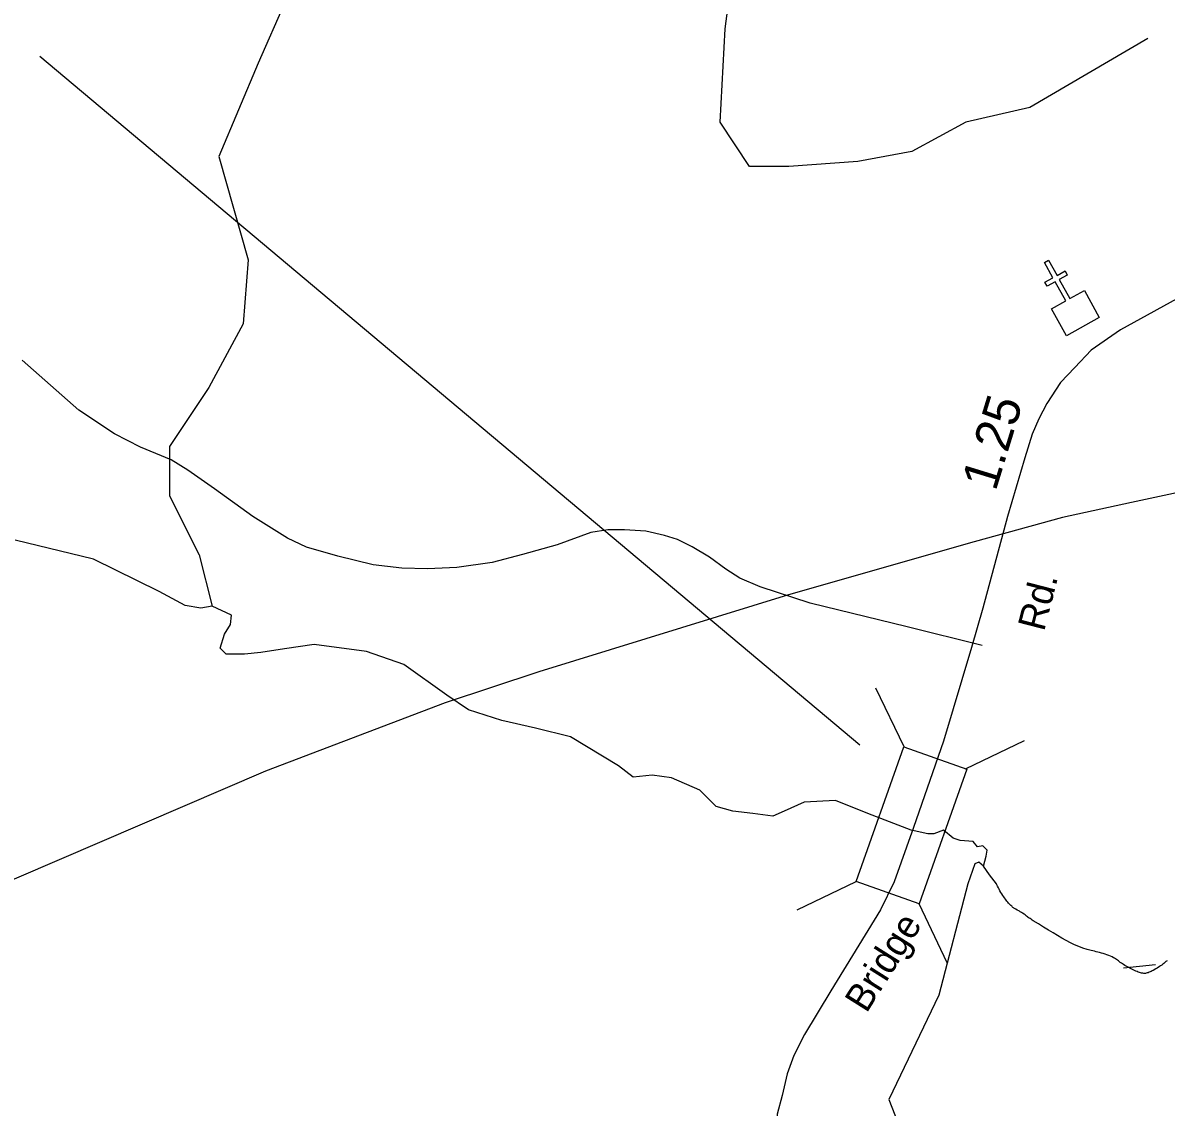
# Model space of a CAD drawing. Extents: x 2082433 to 2279600, y 546599 to 755198.
# Drawn here: x 2230636 to 2234603, y 579301 to 583063 of the extents above; entities that cross this region are included whole.
import ezdxf

# ---------------------------------------------------------------- set-up
doc = ezdxf.new("R2010")
doc.units = 0
for name, color, linetype in [('Exist Boundary Political CountyLine', 7, 'Continuous'), ('Exist Boundary Political Fire Districts', 7, 'Continuous'), ('Exist Cultural Church CELL', 7, 'Continuous'), ('Exist Hydrographic Creek Single Shore', 7, 'Continuous'), ('Exist Road Non-System Type 51', 7, 'Continuous'), ('Exist Road Secondary Mileage Hundredths English Label', 7, 'Continuous'), ('Exist Road Secondary Structure Standard Bridge CELL', 7, 'Continuous'), ('Exist Road Secondary Structure Standard Bridge Number Label', 7, 'Continuous'), ('Exist Road Secondary Type 51 Attributed', 7, 'Continuous'), ('Exist Road Secondary Type 51 Label', 7, 'Continuous'), ('Exist Utilities Electrical Transmission Line', 7, 'Continuous')]:
    doc.layers.add(name, color=color, linetype=linetype)

msp = doc.modelspace()

# ---------------------------------------------------------------- linework, layer by layer
at = {"layer": 'Exist Boundary Political CountyLine'}
for points in [[(2234110.5, 579970), (2234104.6, 579974.1), (2234101.3, 579976.2), (2234098.8, 579977.7), (2234096.2, 579979.1), (2234093.7, 579980.6), (2234091, 579982.1), (2234085.9, 579984.9), (2234081, 579987.7), (2234076.5, 579990.3), (2234074.4, 579991.5), (2234072.8, 579992.7), (2234071.2, 579993.8), (2234068.9, 579995.6), (2234066.8, 579997.8), (2234064.2, 580000.2), (2234061.5, 580002.8), (2234059.1, 580005.7), (2234056.2, 580008.8), (2234053.5, 580012.1), (2234050.4, 580015.6), (2234047.8, 580019.2), (2234044.9, 580023), (2234042, 580026.9), (2234039, 580030.9), (2234036.3, 580035), (2234032.4, 580040.6), (2234028.9, 580046.1), (2234026, 580051.5), (2234023, 580056.9), (2234020.5, 580062.2), (2234018, 580067.4), (2234015.8, 580072.6), (2234014.2, 580076.2), (2233989.7, 580107), (2233968.4, 580137.4), (2233952.2, 580150.6), (2233938.7, 580145.5), (2233914.7, 580076.2), (2233814, 579689), (2233640.3, 579326.9), (2233788, 578948.8)], [(2234606.3, 579809.1), (2234602, 579805.7), (2234598.3, 579802.6), (2234594.4, 579799.6), (2234590.8, 579796.6), (2234587.3, 579793.9), (2234583.6, 579791.1), (2234579.7, 579788.5), (2234571.7, 579783.2), (2234567.2, 579780.6), (2234557.5, 579775.1), (2234554.1, 579773.4), (2234550.6, 579771.7), (2234547.1, 579770.2), (2234543.6, 579768.8), (2234540.3, 579767.5), (2234536.8, 579766.6), (2234533.5, 579765.7), (2234530.5, 579765.2), (2234527.6, 579764.9), (2234524.7, 579764.9), (2234521.2, 579765.3), (2234517.6, 579766.1), (2234513.5, 579767), (2234509.8, 579768.3), (2234505.7, 579769.7), (2234501.6, 579771.4), (2234497.3, 579773.3), (2234492.7, 579775.4), (2234483.5, 579780), (2234478.8, 579782.5), (2234473.7, 579785.1), (2234468.5, 579787.7), (2234463.8, 579790.3), (2234459.3, 579792.9), (2234455, 579795.5), (2234450.9, 579798), (2234447.2, 579800.6), (2234443.7, 579803.2), (2234440.2, 579805.7), (2234437, 579808.1), (2234433.7, 579810.5), (2234426.9, 579815.1), (2234423.4, 579817.3), (2234419.9, 579819.4), (2234414.8, 579822.1), (2234409.1, 579824.8), (2234403.3, 579827.2), (2234397.2, 579829.4), (2234391, 579831.5), (2234384.7, 579833.5), (2234378.3, 579835.3), (2234372, 579837.1), (2234365.8, 579838.6), (2234359.5, 579840.1), (2234353.7, 579841.6), (2234348, 579842.9), (2234342.4, 579844.2), (2234328.1, 579848.1), (2234313.5, 579852.8), (2234299.2, 579858.3), (2234285, 579864.6), (2234270.5, 579871.5), (2234255.9, 579879.1), (2234240.9, 579887.4), (2234225.8, 579896.3), (2234210.2, 579905.6), (2234194, 579915.5), (2234177.2, 579925.9), (2234159.7, 579936.6), (2234141.5, 579947.8), (2234137.6, 579950.2), (2234133.9, 579952.6), (2234130.8, 579955), (2234127.5, 579957.2), (2234124.5, 579959.4), (2234121.8, 579961.6), (2234118.7, 579963.7), (2234116.1, 579965.8), (2234113.2, 579967.9), (2234110.5, 579970)]]:
    msp.add_lwpolyline(points, dxfattribs=at)
at = {"layer": 'Exist Boundary Political Fire Districts'}
for points in [[(2234463.8, 579790.3), (2234459.3, 579792.9), (2234455, 579795.5), (2234450.9, 579798), (2234447.2, 579800.6), (2234443.7, 579803.2), (2234440.2, 579805.7), (2234437, 579808.1), (2234433.7, 579810.5), (2234426.9, 579815.1), (2234423.4, 579817.3), (2234419.9, 579819.4), (2234414.8, 579822.1), (2234409.1, 579824.8), (2234403.3, 579827.2), (2234397.2, 579829.4), (2234391, 579831.5), (2234384.7, 579833.5), (2234378.3, 579835.3), (2234372, 579837.1), (2234365.8, 579838.6), (2234359.5, 579840.1), (2234353.7, 579841.6), (2234348, 579842.9), (2234342.4, 579844.2), (2234328.1, 579848.1), (2234313.5, 579852.8), (2234299.2, 579858.3), (2234285, 579864.6), (2234270.5, 579871.5), (2234255.9, 579879.1), (2234240.9, 579887.4), (2234225.8, 579896.3), (2234210.2, 579905.6), (2234194, 579915.5), (2234177.2, 579925.9), (2234159.7, 579936.6), (2234141.5, 579947.8), (2234137.6, 579950.2), (2234133.9, 579952.6), (2234130.8, 579955), (2234127.5, 579957.2), (2234124.5, 579959.4), (2234121.8, 579961.6), (2234118.7, 579963.7), (2234116.1, 579965.8), (2234113.2, 579967.9), (2234110.5, 579970), (2234104.6, 579974.1), (2234101.3, 579976.2), (2234098.8, 579977.7), (2234096.2, 579979.1), (2234093.7, 579980.6), (2234091, 579982.1), (2234085.9, 579984.9), (2234081, 579987.7), (2234076.5, 579990.3), (2234074.4, 579991.5), (2234072.8, 579992.7), (2234071.2, 579993.8), (2234068.9, 579995.6), (2234066.8, 579997.8), (2234064.2, 580000.2), (2234061.5, 580002.8), (2234059.1, 580005.7), (2234056.2, 580008.8), (2234053.5, 580012.1), (2234050.4, 580015.6), (2234047.8, 580019.2), (2234044.9, 580023), (2234042, 580026.9), (2234039, 580030.9), (2234036.3, 580035), (2234032.4, 580040.6), (2234028.9, 580046.1), (2234026, 580051.5), (2234023, 580056.9), (2234020.5, 580062.2), (2234018, 580067.4), (2234015.8, 580072.6), (2234014.2, 580076.2), (2233989.7, 580107), (2233968.4, 580137.4), (2233952.2, 580150.6), (2233938.7, 580145.5), (2233914.7, 580076.2), (2233814, 579689), (2233640.3, 579326.9), (2233788, 578948.8)], [(2234606.3, 579809.1), (2234602, 579805.7), (2234598.3, 579802.6), (2234594.4, 579799.6), (2234590.8, 579796.6), (2234587.3, 579793.9), (2234583.6, 579791.1), (2234579.7, 579788.5), (2234571.7, 579783.2), (2234567.2, 579780.6), (2234557.5, 579775.1), (2234554.1, 579773.4), (2234550.6, 579771.7), (2234547.1, 579770.2), (2234543.6, 579768.8), (2234540.3, 579767.5), (2234536.8, 579766.6), (2234533.5, 579765.7), (2234530.5, 579765.2), (2234527.6, 579764.9), (2234524.7, 579764.9), (2234521.2, 579765.3), (2234517.6, 579766.1), (2234513.5, 579767), (2234509.8, 579768.3), (2234505.7, 579769.7), (2234501.6, 579771.4), (2234497.3, 579773.3), (2234492.7, 579775.4), (2234483.5, 579780), (2234478.8, 579782.5), (2234473.7, 579785.1), (2234468.5, 579787.7), (2234463.8, 579790.3)]]:
    msp.add_lwpolyline(points, dxfattribs=at)
at = {"layer": 'Exist Cultural Church CELL'}
msp.add_lwpolyline([(2234205, 582070.6), (2234254.7, 582098.3), (2234217.8, 582164.9), (2234189.8, 582149.4), (2234182.1, 582163.4), (2234210, 582178.9), (2234180.9, 582231.5), (2234194.9, 582239.2), (2234224.1, 582186.6), (2234252, 582202.2), (2234259.8, 582188.2), (2234231.8, 582172.7), (2234268.7, 582106.1), (2234319.2, 582134), (2234370.8, 582040.9), (2234256.6, 581977.5)], close=True, dxfattribs=at)
at = {"layer": 'Exist Hydrographic Creek Single Shore'}
for points in [[(2234538.8, 583008.6), (2234129.5, 582769.8), (2233907.8, 582718.7), (2233720.2, 582616.3), (2233532.6, 582582.2), (2233293.9, 582565.2), (2233157.4, 582565.2), (2233055.1, 582718.7), (2233072.2, 583042.8), (2233106.3, 583298.6), (2233038.1, 583503.3)], [(2231639.7, 583349.8), (2231452.1, 582923.4), (2231315.6, 582599.3), (2231418, 582241.1), (2231400.9, 582019.3), (2231281.5, 581797.6), (2231145.1, 581592.9), (2231145.1, 581422.3), (2231247.4, 581217.6), (2231293, 581038.7)], [(2233968.4, 580137.4), (2233978.2, 580171.2), (2233981.2, 580192.3), (2233966.1, 580207.4), (2233948, 580204.4), (2233932.9, 580222.5), (2233887.6, 580225.6), (2233863.4, 580234.6), (2233830.2, 580261.8), (2233797, 580249.7), (2233775.8, 580249.7), (2233718.5, 580261.8), (2233567.4, 580319.3), (2233455.7, 580364.6), (2233346.9, 580358.6), (2233277.5, 580328.3), (2233238.2, 580310.2), (2233168.7, 580319.3), (2233099.3, 580328.3), (2233041.9, 580343.5), (2232984.5, 580400.9), (2232886.3, 580443.2), (2232819.9, 580452.3), (2232753.4, 580446.2), (2232702.1, 580485.5), (2232535.9, 580585.3), (2232415.1, 580615.5), (2232297.3, 580642.7), (2232182.6, 580679), (2232107, 580730.4), (2231957.5, 580836.2), (2231827.7, 580881.5), (2231646.4, 580905.7), (2231543.7, 580890.6), (2231462.2, 580878.5), (2231404.8, 580872.5), (2231341.4, 580872.5), (2231320.2, 580893.6), (2231335.3, 580942), (2231356.5, 580975.2), (2231359.5, 581008.5), (2231293, 581038.7), (2231253.8, 581032.7), (2231199.4, 581041.7), (2231108.8, 581090.1), (2230880.7, 581201.9), (2230608.9, 581268.4)], [(2234565.5, 579794.5), (2234454.5, 579782.9)]]:
    msp.add_lwpolyline(points, dxfattribs=at)
at = {"layer": 'Exist Road Non-System Type 51'}
msp.add_lwpolyline([(2233964, 580902.6), (2233703.7, 580967), (2233368, 581050.1), (2233194.2, 581106.1), (2233123, 581136.6), (2233075.5, 581167.1), (2233017.9, 581209.5), (2232958.5, 581245.1), (2232907.7, 581270.5), (2232861.9, 581284.1), (2232797.5, 581299.3), (2232722.9, 581304.4), (2232666.1, 581304.4), (2232606.7, 581294.3), (2232489.7, 581251.9), (2232369.3, 581218), (2232264.2, 581190.8), (2232141.3, 581173.9), (2232039.6, 581168.8), (2231951.4, 581170.5), (2231851.4, 581182.4), (2231728.4, 581212.9), (2231619.9, 581243.4), (2231553.8, 581275.6), (2231433.4, 581350.2), (2231301.2, 581446.8), (2231208.8, 581511.3), (2231151.1, 581546.9), (2231044.3, 581591), (2230954.5, 581636.7), (2230830.7, 581719.8), (2230633.2, 581892.8)], dxfattribs=at)
at = {"layer": 'Exist Road Secondary Structure Standard Bridge CELL'}
for p, q in [((2233693.3, 580550.7), (2233595.7, 580755)), ((2233906.7, 580475.3), (2234110.9, 580572.8)), ((2233322.7, 579986.1), (2233527, 580083.7)), ((2233842.9, 579802.2), (2233745.3, 580006.5))]:
    msp.add_line(p, q, dxfattribs=at)
msp.add_lwpolyline([(2233527, 580083.7), (2233692.2, 580551.1), (2233910.6, 580473.9), (2233745.3, 580006.5)], close=True, dxfattribs=at)
at = {"layer": 'Exist Road Secondary Structure Standard Bridge Number Label'}
msp.add_line((2233539.9, 580556.9), (2230695.3, 582945.8), dxfattribs=at)
at = {"layer": 'Exist Road Secondary Type 51 Attributed'}
for points in [[(2236022.9, 583018.4), (2235962.7, 582920.7), (2235885.7, 582828.6), (2235844.4, 582787.3), (2235764.6, 582719.7), (2235702.6, 582672.7), (2235467.8, 582545.9), (2235094, 582347.8), (2234686.4, 582130.8), (2234444, 581998.4), (2234342.6, 581927), (2234285.3, 581867.8), (2234236.5, 581815.2), (2234188.6, 581742.9), (2234160.4, 581689.4), (2234137.9, 581636.3), (2234112.5, 581553.7), (2234052.4, 581350.8), (2233966.9, 581032.4), (2233927.5, 580896.2), (2233829.8, 580570.8), (2233726.5, 580271.2)], [(2233726.5, 580271.2), (2233658.9, 580082.4), (2233611.9, 579986.1), (2233439.1, 579704.8), (2233348, 579552.7), (2233311.4, 579480.4), (2233287.9, 579416.5), (2233270, 579341.4), (2233253.1, 579277), (2233252.2, 579204.7), (2233247.5, 579132.4), (2233252.2, 579070.4), (2233275.7, 578968.5), (2233314.2, 578835.1), (2233430.6, 578505), (2233612.8, 577995.9), (2233729.3, 577651.7)]]:
    msp.add_lwpolyline(points, dxfattribs=at)
at = {"layer": 'Exist Utilities Electrical Transmission Line'}
msp.add_lwpolyline([(2242326.6, 582951.4), (2241450.5, 582776.3), (2239642.2, 582419.8), (2238147.3, 582133.7), (2235718.4, 581632.2), (2235608.7, 581615.4), (2235367.1, 581573.5), (2235031.7, 581516.7), (2234768.2, 581460.7), (2234482.9, 581398.3), (2234243.5, 581346.3), (2233936.3, 581262), (2233292.2, 581078.8), (2232426.6, 580811.8), (2232101.7, 580703.2), (2231477.9, 580466.3), (2230332.5, 579975.2)], dxfattribs=at)

# ---------------------------------------------------------------- texts
at = {"layer": 'Exist Road Secondary Mileage Hundredths English Label'}
msp.add_text('1.25', height=125, rotation=72.943, dxfattribs=at).set_placement((2234010.8, 581435.1))
at = {"layer": 'Exist Road Secondary Type 51 Label'}
for s, rotation, p in [('Rd.', 75.5521, (2234178.8, 580948.5)), ('Bridge', 57.8104, (2233562.8, 579624.1))]:
    msp.add_text(s, height=95, rotation=rotation, dxfattribs=at).set_placement(p)

doc.saveas('drawing.dxf')
